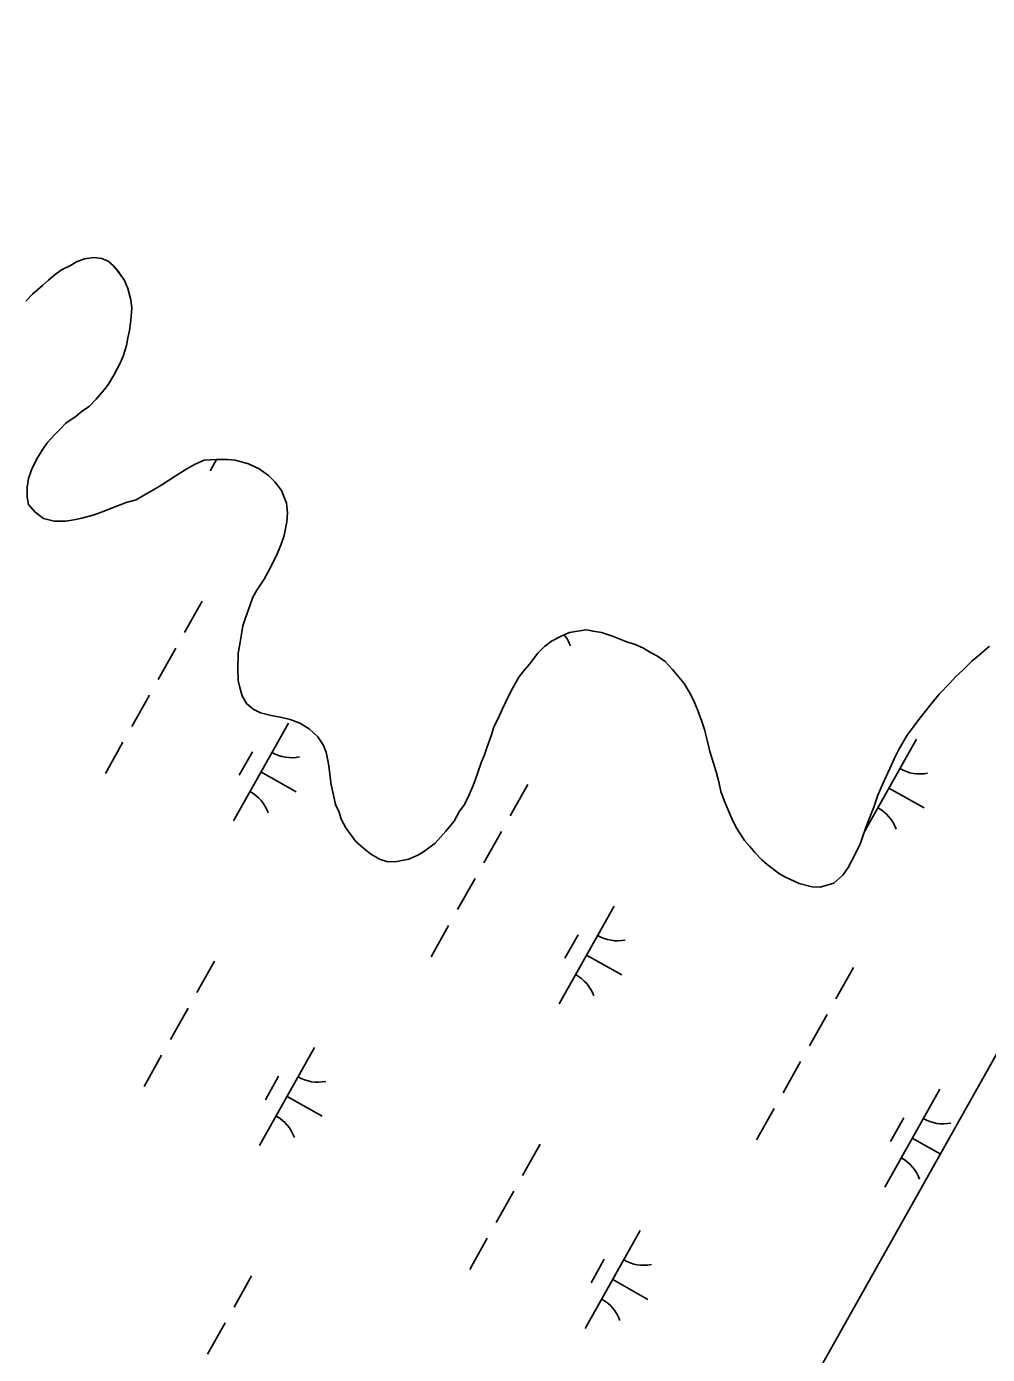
# Model space of a CAD drawing. Extents: x 3913936 to 3933962, y 195330 to 217741.
# Drawn here: x 3929135 to 3929563, y 205834 to 206425 of the extents above; entities that cross this region are included whole.
import ezdxf

# ---------------------------------------------------------------- set-up
doc = ezdxf.new("R2010")
doc.units = 0
for name, color, linetype in [('V-GRID-FRAM', 7, 'Continuous'), ('V-TOPO-SHOR', 7, 'Continuous'), ('V-WETL-SWMP', 7, 'Continuous')]:
    doc.layers.add(name, color=color, linetype=linetype)

msp = doc.modelspace()

# ---------------------------------------------------------------- linework, layer by layer
at = {"layer": 'V-GRID-FRAM'}
msp.add_lwpolyline([(3932010.33, 210314.99), (3924440.13, 196848.23), (3917917.56, 202110.57), (3924798.65, 214359.02), (3932010.33, 210314.99)], dxfattribs=at)
at = {"layer": 'V-TOPO-SHOR'}
for points in [[(3929134.42, 206302.93), (3929137.39, 206305.9), (3929141.75, 206309.86), (3929144.52, 206312.23), (3929146.9, 206314.21), (3929150.27, 206316.78), (3929154.23, 206318.75), (3929157, 206320.34), (3929160.56, 206321.72), (3929164.72, 206322.31), (3929168.28, 206321.91), (3929171.05, 206320.72), (3929173.43, 206318.54), (3929175.4, 206316.17), (3929178.37, 206312.01), (3929179.75, 206308.45), (3929181.14, 206303.49), (3929181.53, 206299.73), (3929181.13, 206294.39), (3929180.53, 206289.83), (3929179.74, 206286.47), (3929179.14, 206283.11), (3929177.75, 206278.36), (3929176.56, 206275.58), (3929173.59, 206269.85), (3929171.21, 206265.89), (3929169.23, 206263.32), (3929165.67, 206259.16), (3929162.5, 206256), (3929159.53, 206254.02), (3929156.75, 206251.65), (3929152.2, 206248.48), (3929149.62, 206245.91), (3929147.25, 206243.54), (3929143.88, 206239.77), (3929141.9, 206237.01), (3929139.32, 206232.65), (3929136.94, 206227.71), (3929135.55, 206223.94), (3929134.96, 206219.99), (3929134.95, 206215.63), (3929135.55, 206212.27), (3929138.51, 206208.9), (3929142.27, 206206.12), (3929147.02, 206204.93)], [(3929147.02, 206204.93), (3929151.97, 206204.93), (3929155.73, 206205.52), (3929159.3, 206206.31), (3929164.84, 206207.69), (3929168.8, 206209.27), (3929172.96, 206210.86), (3929179.1, 206213.23), (3929183.45, 206214.41), (3929186.82, 206216.39), (3929191.97, 206219.36), (3929194.94, 206221.14), (3929197.51, 206222.72), (3929200.88, 206224.89), (3929206.03, 206228.25), (3929209.79, 206230.23), (3929213.75, 206232.01), (3929219.1, 206232.4), (3929224.25, 206232.4), (3929227.61, 206232), (3929233.55, 206230.41), (3929238.3, 206228.23), (3929242.45, 206225.26), (3929245.22, 206222.49), (3929248.19, 206218.52), (3929250.36, 206212.98), (3929250.95, 206208.62), (3929250.56, 206204.67), (3929249.36, 206198.53), (3929247.97, 206194.18), (3929245.99, 206189.62), (3929242.43, 206182.7), (3929240.44, 206179.14), (3929237.27, 206174.19), (3929235.49, 206171.02), (3929234.1, 206167.26), (3929232.12, 206161.92), (3929230.93, 206158.36), (3929230.33, 206154.6), (3929229.54, 206149.25), (3929228.94, 206146.09), (3929228.74, 206139.16), (3929228.93, 206134.01), (3929229.72, 206130.84), (3929230.71, 206127.08), (3929232.69, 206123.71), (3929235.65, 206121.14), (3929238.82, 206119.55), (3929243.57, 206118.36), (3929248.32, 206117.57), (3929252.08, 206116.58), (3929256.43, 206114.99), (3929260.59, 206112.41), (3929264.35, 206108.85), (3929266.72, 206105.28), (3929268.1, 206102.11), (3929268.7, 206099.14), (3929269.29, 206095.98), (3929269.88, 206091.02), (3929270.27, 206087.46), (3929271.06, 206084.3), (3929272.25, 206078.75), (3929273.83, 206075.39), (3929274.81, 206072.22), (3929276.79, 206068.45), (3929279.16, 206065.09), (3929281.14, 206062.51), (3929284.9, 206059.15), (3929287.87, 206056.77), (3929291.83, 206054.39), (3929295.59, 206053.2), (3929299.55, 206053.39), (3929304.89, 206054.38), (3929308.85, 206056.16), (3929311.43, 206057.74), (3929316.58, 206061.5), (3929321.33, 206066.84), (3929325.1, 206071.39), (3929327.47, 206075.74), (3929329.46, 206078.32), (3929331.04, 206081.48), (3929333.22, 206086.43), (3929334.41, 206089.6), (3929335.6, 206092.96), (3929337.19, 206097.71), (3929338.58, 206100.88), (3929339.77, 206104.44), (3929341.75, 206109.79), (3929342.74, 206113.35), (3929344.53, 206116.71), (3929346.51, 206121.07), (3929347.9, 206124.23), (3929349.28, 206127), (3929351.07, 206130.36), (3929353.84, 206135.51), (3929356.62, 206138.88), (3929358.6, 206141.25), (3929362.36, 206146.19), (3929365.33, 206149.16), (3929368.5, 206151.54), (3929372.66, 206153.71)], [(3929372.66, 206153.71), (3929376.42, 206155.29), (3929379.98, 206155.88), (3929383.95, 206156.47), (3929386.92, 206155.88), (3929390.68, 206155.28), (3929395.62, 206153.7), (3929398.59, 206152.5), (3929401.56, 206151.31), (3929405.72, 206149.93), (3929409.08, 206148.54), (3929412.84, 206146.36), (3929415.61, 206144.77), (3929418.98, 206142.4), (3929422.34, 206138.83), (3929425.31, 206135.27), (3929427.48, 206132.69), (3929430.25, 206127.94), (3929432.03, 206124.17), (3929433.61, 206120.61), (3929435.39, 206115.66), (3929436.57, 206112.1), (3929437.96, 206106.75), (3929438.94, 206102.4), (3929439.93, 206099.03), (3929441.71, 206093.29), (3929442.89, 206088.93), (3929443.88, 206084.58), (3929445.26, 206080.61), (3929447.64, 206074.87), (3929449.22, 206071.51), (3929451, 206068.14), (3929454.36, 206062.79), (3929456.73, 206060.02), (3929458.91, 206057.44), (3929462.07, 206054.08), (3929464.45, 206052.1), (3929469.98, 206047.93), (3929472.56, 206046.35), (3929478.69, 206043.58), (3929484.43, 206042.18), (3929487.99, 206041.99), (3929494.13, 206043.76), (3929498.1, 206047.32), (3929500.47, 206050.69), (3929503.45, 206056.43), (3929506.02, 206061.57), (3929507.01, 206064.74), (3929508.8, 206069.68), (3929511.97, 206077.6), (3929513.76, 206082.95), (3929515.74, 206087.7), (3929519.11, 206094.82), (3929521.09, 206099.37), (3929523.27, 206103.53), (3929526.84, 206109.66), (3929529.42, 206113.22), (3929531.99, 206116.59), (3929535.96, 206121.73), (3929538.33, 206124.7), (3929541.1, 206127.86), (3929545.66, 206132.61), (3929548.44, 206135.78), (3929551.6, 206138.55), (3929555.77, 206142.7), (3929558.93, 206145.47), (3929563.49, 206149.23)]]:
    msp.add_lwpolyline(points, dxfattribs=at)
at = {"layer": 'V-WETL-SWMP'}
for p, q in [((3929146.9, 206314.21), (3929150.27, 206316.78)), ((3929150.27, 206316.78), (3929154.23, 206318.76)), ((3929154.23, 206318.76), (3929157, 206320.34)), ((3929157, 206320.34), (3929160.56, 206321.72)), ((3929160.56, 206321.72), (3929164.72, 206322.31)), ((3929164.72, 206322.31), (3929168.28, 206321.91)), ((3929168.28, 206321.91), (3929171.05, 206320.72)), ((3929171.05, 206320.72), (3929173.43, 206318.54)), ((3929173.43, 206318.54), (3929175.41, 206316.17)), ((3929141.75, 206309.86), (3929144.52, 206312.23)), ((3929144.52, 206312.23), (3929146.9, 206314.21)), ((3929175.41, 206316.17), (3929178.37, 206312.01)), ((3929178.37, 206312.01), (3929179.75, 206308.44)), ((3929134.42, 206302.93), (3929137.39, 206305.9)), ((3929137.39, 206305.9), (3929141.75, 206309.86)), ((3929179.75, 206308.44), (3929181.14, 206303.49)), ((3929181.53, 206299.73), (3929181.13, 206294.39)), ((3929181.14, 206303.49), (3929181.53, 206299.73)), ((3929181.13, 206294.39), (3929180.53, 206289.83)), ((3929180.53, 206289.83), (3929179.74, 206286.47)), ((3929179.14, 206283.11), (3929177.75, 206278.36)), ((3929179.74, 206286.47), (3929179.14, 206283.11)), ((3929176.57, 206275.58), (3929173.59, 206269.85)), ((3929177.75, 206278.36), (3929176.57, 206275.58)), ((3929173.59, 206269.85), (3929171.21, 206265.89)), ((3929169.23, 206263.32), (3929165.67, 206259.16)), ((3929171.21, 206265.89), (3929169.23, 206263.32)), ((3929165.67, 206259.16), (3929162.5, 206256)), ((3929156.75, 206251.65), (3929152.2, 206248.48)), ((3929159.53, 206254.02), (3929156.75, 206251.65)), ((3929162.5, 206256), (3929159.53, 206254.02)), ((3929149.62, 206245.91), (3929147.25, 206243.54)), ((3929152.2, 206248.48), (3929149.62, 206245.91)), ((3929143.88, 206239.78), (3929141.9, 206237.01)), ((3929147.25, 206243.54), (3929143.88, 206239.78)), ((3929141.9, 206237.01), (3929139.32, 206232.65)), ((3929139.32, 206232.65), (3929136.94, 206227.71)), ((3929200.88, 206224.89), (3929206.03, 206228.25)), ((3929206.03, 206228.25), (3929209.79, 206230.23)), ((3929209.79, 206230.23), (3929213.75, 206232.01)), ((3929213.75, 206232.01), (3929219.1, 206232.4)), ((3929219.3, 206232.4), (3929216.41, 206227.26)), ((3929219.1, 206232.4), (3929224.25, 206232.4)), ((3929224.25, 206232.4), (3929227.61, 206232)), ((3929227.61, 206232), (3929233.55, 206230.41)), ((3929233.55, 206230.41), (3929238.3, 206228.23)), ((3929238.3, 206228.23), (3929242.45, 206225.26)), ((3929135.55, 206223.95), (3929134.96, 206219.99)), ((3929136.94, 206227.71), (3929135.55, 206223.95)), ((3929194.94, 206221.13), (3929197.51, 206222.72)), ((3929197.51, 206222.72), (3929200.88, 206224.89)), ((3929242.45, 206225.26), (3929245.22, 206222.49)), ((3929245.22, 206222.49), (3929248.19, 206218.52)), ((3929134.96, 206219.99), (3929134.96, 206215.63)), ((3929183.45, 206214.41), (3929186.82, 206216.39)), ((3929186.82, 206216.39), (3929191.97, 206219.36)), ((3929191.97, 206219.36), (3929194.94, 206221.13)), ((3929248.19, 206218.52), (3929250.36, 206212.98)), ((3929134.96, 206215.63), (3929135.55, 206212.27)), ((3929135.55, 206212.27), (3929138.51, 206208.9)), ((3929168.8, 206209.27), (3929172.96, 206210.86)), ((3929172.96, 206210.86), (3929179.1, 206213.23)), ((3929179.1, 206213.23), (3929183.45, 206214.41)), ((3929250.36, 206212.98), (3929250.95, 206208.63)), ((3929138.51, 206208.9), (3929142.27, 206206.12)), ((3929142.27, 206206.12), (3929147.02, 206204.93)), ((3929147.02, 206204.93), (3929151.97, 206204.93)), ((3929151.97, 206204.93), (3929155.73, 206205.52)), ((3929155.73, 206205.52), (3929159.3, 206206.31)), ((3929159.3, 206206.31), (3929164.84, 206207.69)), ((3929164.84, 206207.69), (3929168.8, 206209.27)), ((3929250.56, 206204.67), (3929249.36, 206198.53)), ((3929250.95, 206208.63), (3929250.56, 206204.67)), ((3929249.36, 206198.53), (3929247.97, 206194.18)), ((3929247.97, 206194.18), (3929245.99, 206189.62)), ((3929245.99, 206189.62), (3929242.42, 206182.7)), ((3929242.42, 206182.7), (3929240.44, 206179.14)), ((3929240.44, 206179.14), (3929237.27, 206174.19)), ((3929212.9, 206169.24), (3929205.06, 206155.3)), ((3929235.49, 206171.02), (3929234.1, 206167.26)), ((3929237.27, 206174.19), (3929235.49, 206171.02)), ((3929234.1, 206167.26), (3929232.12, 206161.92)), ((3929230.93, 206158.36), (3929230.33, 206154.6)), ((3929232.12, 206161.92), (3929230.93, 206158.36)), ((3929675.31, 206161.17), (3929369.06, 205616.39)), ((3929230.33, 206154.6), (3929229.53, 206149.25)), ((3929365.33, 206149.16), (3929368.5, 206151.54)), ((3929368.5, 206151.54), (3929372.66, 206153.71)), ((3929372.66, 206153.71), (3929376.42, 206155.29)), ((3929376.42, 206155.29), (3929379.99, 206155.88)), ((3929379.99, 206155.88), (3929383.95, 206156.47)), ((3929383.95, 206156.47), (3929386.92, 206155.88)), ((3929386.92, 206155.88), (3929390.68, 206155.28)), ((3929390.68, 206155.28), (3929395.62, 206153.7)), ((3929395.62, 206153.7), (3929398.59, 206152.51)), ((3929398.59, 206152.51), (3929401.56, 206151.32)), ((3929401.56, 206151.32), (3929405.72, 206149.93)), ((3929201.14, 206148.32), (3929193.3, 206134.38)), ((3929228.94, 206146.09), (3929228.74, 206139.16)), ((3929229.53, 206149.25), (3929228.94, 206146.09)), ((3929358.6, 206141.25), (3929362.36, 206146.2)), ((3929362.36, 206146.2), (3929365.33, 206149.16)), ((3929405.72, 206149.93), (3929409.08, 206148.54)), ((3929409.08, 206148.54), (3929412.84, 206146.36)), ((3929412.84, 206146.36), (3929415.61, 206144.77)), ((3929555.76, 206142.7), (3929558.93, 206145.47)), ((3929558.93, 206145.47), (3929563.49, 206149.23)), ((3929228.74, 206139.16), (3929228.93, 206134.01)), ((3929356.62, 206138.87), (3929358.6, 206141.25)), ((3929415.61, 206144.77), (3929418.98, 206142.4)), ((3929418.98, 206142.4), (3929422.34, 206138.83)), ((3929551.6, 206138.55), (3929555.76, 206142.7)), ((3929228.93, 206134.01), (3929229.72, 206130.84)), ((3929351.07, 206130.37), (3929353.84, 206135.51)), ((3929353.84, 206135.51), (3929356.62, 206138.87)), ((3929422.34, 206138.83), (3929425.31, 206135.27)), ((3929425.31, 206135.27), (3929427.48, 206132.69)), ((3929545.66, 206132.61), (3929548.44, 206135.78)), ((3929548.44, 206135.78), (3929551.6, 206138.55)), ((3929189.38, 206127.4), (3929181.54, 206113.45)), ((3929229.72, 206130.84), (3929230.71, 206127.08)), ((3929349.28, 206127), (3929351.07, 206130.37)), ((3929427.48, 206132.69), (3929430.25, 206127.94)), ((3929430.25, 206127.94), (3929432.03, 206124.18)), ((3929538.33, 206124.7), (3929541.1, 206127.86)), ((3929541.1, 206127.86), (3929545.66, 206132.61)), ((3929230.71, 206127.08), (3929232.68, 206123.71)), ((3929232.68, 206123.71), (3929235.65, 206121.14)), ((3929346.51, 206121.07), (3929347.9, 206124.23)), ((3929347.9, 206124.23), (3929349.28, 206127)), ((3929432.03, 206124.18), (3929433.61, 206120.61)), ((3929531.99, 206116.59), (3929535.95, 206121.73)), ((3929535.95, 206121.73), (3929538.33, 206124.7)), ((3929235.65, 206121.14), (3929238.82, 206119.55)), ((3929238.82, 206119.55), (3929243.57, 206118.36)), ((3929243.57, 206118.36), (3929248.32, 206117.57)), ((3929248.32, 206117.57), (3929252.08, 206116.58)), ((3929252.08, 206116.58), (3929256.43, 206114.99)), ((3929342.74, 206113.35), (3929344.53, 206116.71)), ((3929344.53, 206116.71), (3929346.51, 206121.07)), ((3929433.61, 206120.61), (3929435.39, 206115.66)), ((3929435.39, 206115.66), (3929436.57, 206112.1)), ((3929529.42, 206113.22), (3929531.99, 206116.59)), ((3929251.31, 206115.05), (3929226.8, 206071.46)), ((3929256.43, 206114.99), (3929260.59, 206112.41)), ((3929260.59, 206112.41), (3929264.35, 206108.85)), ((3929339.77, 206104.44), (3929341.75, 206109.78)), ((3929341.75, 206109.78), (3929342.74, 206113.35)), ((3929436.57, 206112.1), (3929437.96, 206106.75)), ((3929523.27, 206103.53), (3929526.84, 206109.66)), ((3929526.84, 206109.66), (3929529.42, 206113.22)), ((3929177.62, 206106.48), (3929169.78, 206092.53)), ((3929264.35, 206108.85), (3929266.72, 206105.28)), ((3929266.72, 206105.28), (3929268.1, 206102.11)), ((3929338.58, 206100.88), (3929339.77, 206104.44)), ((3929437.96, 206106.75), (3929438.94, 206102.4)), ((3929530.91, 206107.83), (3929507.61, 206066.38)), ((3929235.27, 206102.27), (3929229.39, 206091.81)), ((3929268.1, 206102.11), (3929268.7, 206099.14)), ((3929268.7, 206099.14), (3929269.29, 206095.98)), ((3929335.6, 206092.96), (3929337.19, 206097.71)), ((3929337.19, 206097.71), (3929338.58, 206100.88)), ((3929438.94, 206102.4), (3929439.93, 206099.03)), ((3929439.93, 206099.03), (3929441.71, 206093.29)), ((3929519.11, 206094.82), (3929521.09, 206099.37)), ((3929521.09, 206099.37), (3929523.27, 206103.53)), ((3929239.06, 206093.26), (3929254.75, 206084.44)), ((3929269.29, 206095.98), (3929269.88, 206091.03)), ((3929334.41, 206089.6), (3929335.6, 206092.96)), ((3929441.71, 206093.29), (3929442.89, 206088.93)), ((3929515.74, 206087.7), (3929519.11, 206094.82)), ((3929269.88, 206091.03), (3929270.27, 206087.46)), ((3929270.27, 206087.46), (3929271.06, 206084.3)), ((3929331.04, 206081.48), (3929333.22, 206086.43)), ((3929333.22, 206086.43), (3929334.41, 206089.6)), ((3929357.9, 206087.74), (3929350.06, 206073.79)), ((3929442.89, 206088.93), (3929443.88, 206084.58)), ((3929513.76, 206082.95), (3929515.74, 206087.7)), ((3929518.66, 206086.04), (3929534.35, 206077.22)), ((3929271.06, 206084.3), (3929272.25, 206078.75)), ((3929329.46, 206078.32), (3929331.04, 206081.48)), ((3929443.88, 206084.58), (3929445.26, 206080.61)), ((3929445.26, 206080.61), (3929447.63, 206074.87)), ((3929511.97, 206077.6), (3929513.76, 206082.95)), ((3929272.25, 206078.75), (3929273.83, 206075.39)), ((3929273.83, 206075.39), (3929274.81, 206072.22)), ((3929325.1, 206071.39), (3929327.47, 206075.74)), ((3929327.47, 206075.74), (3929329.46, 206078.32)), ((3929447.63, 206074.87), (3929449.21, 206071.51)), ((3929508.8, 206069.68), (3929511.97, 206077.6)), ((3929274.81, 206072.22), (3929276.79, 206068.45)), ((3929276.79, 206068.45), (3929279.17, 206065.09)), ((3929321.33, 206066.84), (3929325.1, 206071.39)), ((3929449.21, 206071.51), (3929451, 206068.14)), ((3929451, 206068.14), (3929454.36, 206062.79)), ((3929507.01, 206064.74), (3929508.8, 206069.68)), ((3929279.17, 206065.09), (3929281.14, 206062.51)), ((3929281.14, 206062.51), (3929284.9, 206059.15)), ((3929316.58, 206061.5), (3929321.33, 206066.84)), ((3929346.14, 206066.81), (3929338.3, 206052.87)), ((3929454.36, 206062.79), (3929456.73, 206060.02)), ((3929506.02, 206061.57), (3929507.01, 206064.74)), ((3929284.9, 206059.15), (3929287.87, 206056.77)), ((3929287.87, 206056.77), (3929291.83, 206054.39)), ((3929308.85, 206056.16), (3929311.43, 206057.74)), ((3929311.43, 206057.74), (3929316.58, 206061.5)), ((3929456.73, 206060.02), (3929458.91, 206057.45)), ((3929458.91, 206057.45), (3929462.07, 206054.08)), ((3929500.47, 206050.69), (3929503.45, 206056.43)), ((3929503.45, 206056.43), (3929506.02, 206061.57)), ((3929291.83, 206054.39), (3929295.59, 206053.2)), ((3929295.59, 206053.2), (3929299.55, 206053.39)), ((3929299.55, 206053.39), (3929304.89, 206054.38)), ((3929304.89, 206054.38), (3929308.85, 206056.16)), ((3929462.07, 206054.08), (3929464.45, 206052.1)), ((3929464.45, 206052.1), (3929469.98, 206047.94)), ((3929498.1, 206047.32), (3929500.47, 206050.69)), ((3929334.38, 206045.89), (3929326.54, 206031.95)), ((3929469.98, 206047.94), (3929472.56, 206046.35)), ((3929472.56, 206046.35), (3929478.69, 206043.58)), ((3929494.13, 206043.76), (3929498.1, 206047.32)), ((3929478.69, 206043.58), (3929484.43, 206042.18)), ((3929484.43, 206042.18), (3929488, 206041.99)), ((3929488, 206041.99), (3929494.13, 206043.76)), ((3929396.3, 206033.54), (3929371.8, 205989.96)), ((3929322.62, 206024.97), (3929314.78, 206011.02)), ((3929380.27, 206020.76), (3929374.39, 206010.3)), ((3929218.36, 206009.07), (3929210.52, 205995.12)), ((3929384.05, 206011.75), (3929399.74, 206002.93)), ((3929502.9, 206006.23), (3929495.06, 205992.28)), ((3929206.6, 205988.14), (3929198.76, 205974.2)), ((3929491.14, 205985.3), (3929483.29, 205971.36)), ((3929262.94, 205970.58), (3929238.43, 205927)), ((3929194.84, 205967.22), (3929187, 205953.28)), ((3929479.37, 205964.38), (3929471.53, 205950.44)), ((3929246.9, 205957.8), (3929241.02, 205947.34)), ((3929541.3, 205952.03), (3929516.8, 205908.45)), ((3929250.69, 205948.79), (3929266.38, 205939.97)), ((3929467.61, 205943.46), (3929459.77, 205929.52)), ((3929525.27, 205939.25), (3929519.39, 205928.79)), ((3929363.36, 205927.56), (3929355.52, 205913.61)), ((3929529.05, 205930.24), (3929541.54, 205923.22)), ((3929351.6, 205906.64), (3929343.76, 205892.69)), ((3929339.84, 205885.71), (3929332, 205871.77)), ((3929407.93, 205889.07), (3929383.43, 205845.49)), ((3929391.9, 205876.29), (3929386.02, 205865.83)), ((3929234.92, 205868.98), (3929227.08, 205855.03)), ((3929395.68, 205867.28), (3929411.37, 205858.46)), ((3929223.16, 205848.06), (3929215.32, 205834.11))]:
    msp.add_line(p, q, dxfattribs=at)
for centre, start, end in [((3929360.33, 206143.35), 19.88608, 38.50254), ((3929252.8, 206117.22), 239.88608, 281.42974), ((3929532.4, 206110), 239.88608, 281.42974), ((3929225.73, 206069.06), 19.88608, 61.42973), ((3929505.33, 206061.84), 19.88608, 61.42973), ((3929397.8, 206035.71), 239.88608, 281.42974), ((3929370.72, 205987.55), 19.88608, 61.42973), ((3929264.43, 205972.75), 239.88608, 281.42974), ((3929237.36, 205924.59), 19.88608, 61.42973), ((3929542.79, 205954.2), 239.88608, 281.42974), ((3929515.72, 205906.04), 19.88608, 61.42973), ((3929409.43, 205891.24), 239.88608, 281.42974), ((3929382.35, 205843.08), 19.88608, 61.42973)]:
    msp.add_arc(centre, 17.62, start, end, dxfattribs=at)

doc.saveas('drawing.dxf')
